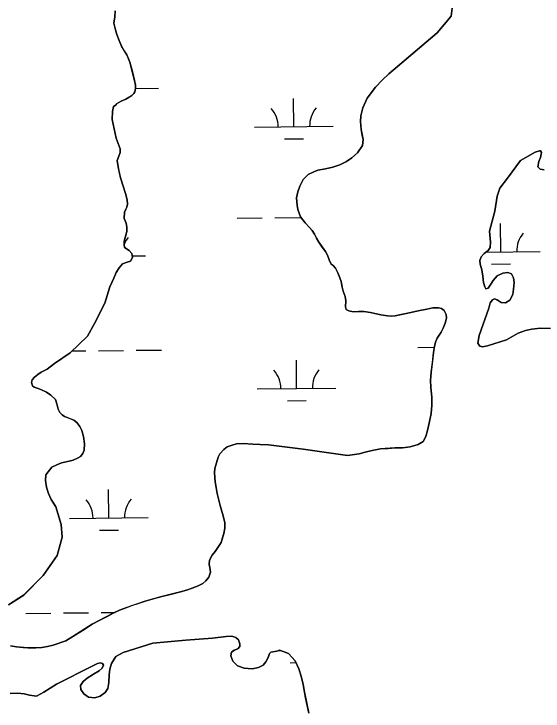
# Model space of a CAD drawing. Extents: x 3734862 to 3772949, y 391520 to 417239.
# Drawn here: x 3753381 to 3754053, y 412566 to 413451 of the extents above; entities that cross this region are included whole.
import ezdxf

# ---------------------------------------------------------------- set-up
doc = ezdxf.new("R2010")
doc.units = 0
doc.layers.add('V-TOPO-SHOR', color=7, linetype='Continuous')
doc.layers.add('V-WETL-SWMP', color=7, linetype='Continuous')

msp = doc.modelspace()

# ---------------------------------------------------------------- linework, layer by layer
at = {"layer": 'V-TOPO-SHOR'}
for points in [[(3753860.69, 413067.13), (3753855.81, 413067.49), (3753847.21, 413069), (3753834.12, 413071.65), (3753825.71, 413072.96), (3753818.88, 413072.92), (3753812.25, 413072.48), (3753806.39, 413073.81), (3753803.06, 413075.74), (3753802.45, 413079.05), (3753802.79, 413086.47), (3753801.78, 413092.13), (3753799.2, 413098.75), (3753798, 413103.81), (3753796.78, 413111.03), (3753795.18, 413116.09), (3753792.8, 413122.13), (3753789.64, 413128.35), (3753786.69, 413131.46), (3753784.14, 413133.2), (3753781.57, 413138.65), (3753779.39, 413144.68), (3753776.82, 413149.15), (3753772.88, 413154.98), (3753768.54, 413161.2), (3753765.58, 413166.26), (3753763.01, 413171.51), (3753760.06, 413176.18), (3753756.52, 413179.86), (3753751.02, 413185.88), (3753745.11, 413193.45), (3753741.73, 413202.8), (3753740.72, 413208.06), (3753739.88, 413217.42), (3753741.98, 413225.05), (3753744.47, 413232.29), (3753748.71, 413240.71), (3753754.91, 413246.99), (3753761.92, 413250.75), (3753767.17, 413252.73), (3753777.12, 413254.55), (3753786.28, 413256.37), (3753795.24, 413259.35), (3753803.6, 413263.7), (3753810.6, 413268.43), (3753817.58, 413274.72), (3753823.77, 413284.13), (3753824.7, 413291.75), (3753823.68, 413297.21), (3753822.27, 413304.23), (3753821.43, 413314.37), (3753821.97, 413321.79), (3753824.44, 413331.96), (3753830.02, 413344.09), (3753840.66, 413358.02), (3753848.81, 413367.05), (3753857.54, 413375.11), (3753865.49, 413381.79), (3753918.88, 413427.03), (3753936.5, 413448.22), (3753938, 413458.58)], [(3753509.79, 413455.24), (3753509.26, 413447.42), (3753508.14, 413439.22), (3753510.15, 413430.84), (3753511.75, 413424.99), (3753514.72, 413417.21), (3753517.69, 413410.2), (3753521.25, 413404.37), (3753524.4, 413399.31), (3753526.77, 413394.25), (3753528.37, 413389.97), (3753531.57, 413377.7), (3753532.97, 413372.24), (3753534.37, 413366.78), (3753535.58, 413360.54), (3753535.61, 413356.45), (3753534.46, 413352.34), (3753533.31, 413349.99), (3753530.79, 413347.43), (3753528.26, 413345.86), (3753523.2, 413342.9), (3753517.17, 413340.13), (3753511.53, 413336.97), (3753510.76, 413335.79)], [(3753510.76, 413335.79), (3753507.65, 413333.62), (3753506.13, 413327.37), (3753505.8, 413317.02), (3753510.84, 413293.24), (3753516, 413279.61), (3753515.83, 413274.93), (3753514.3, 413270.62), (3753512.39, 413264.76), (3753513.41, 413256.96), (3753514.42, 413252.28), (3753516.43, 413243.12), (3753519.62, 413232.4), (3753522.61, 413222.86), (3753524.81, 413214.87), (3753525.43, 413209.6), (3753524.28, 413205.5), (3753523.32, 413202.95), (3753521.4, 413199.23), (3753521.06, 413191.42), (3753523.44, 413185.39), (3753524.45, 413180.32), (3753524.29, 413174.66), (3753522.57, 413168.21), (3753521.05, 413162.34), (3753521.07, 413158.24), (3753521.68, 413154.54), (3753527.57, 413150.48), (3753530.91, 413146.79), (3753531.72, 413141.72), (3753529.21, 413137.02), (3753524.73, 413135.82), (3753519.08, 413133.64), (3753514.82, 413128.54), (3753510.96, 413122.46), (3753508.08, 413115.61), (3753503.07, 413104.45), (3753496.57, 413083.53), (3753483.47, 413057.68), (3753474.4, 413041.62), (3753452.48, 413020.59), (3753432.65, 413007.19), (3753423.33, 412999.71), (3753415.75, 412996.15), (3753411.27, 412993.2), (3753407.2, 412989.85), (3753404.29, 412986.12), (3753403.14, 412982.8), (3753404.73, 412978.71), (3753406.89, 412977.16), (3753410.6, 412975.82), (3753415.3, 412973.9), (3753422.35, 412970.43), (3753428.03, 412966.76), (3753433.73, 412961.13), (3753435.71, 412955.88), (3753437.32, 412949.06), (3753439.5, 412944.78), (3753442.45, 412941.67), (3753445.38, 412939.74), (3753451.06, 412937.43), (3753456.93, 412935.13), (3753461.05, 412932.03), (3753464.79, 412926.98), (3753467.36, 412921.92), (3753469.56, 412914.13), (3753470.59, 412905.16), (3753470.25, 412896.96), (3753468.72, 412892.66), (3753465.43, 412888.73), (3753461.92, 412886.95), (3753456.09, 412884.18), (3753451.02, 412883.17), (3753445.37, 412881.77), (3753441.47, 412880.77), (3753435.63, 412878.39), (3753429.01, 412875.22), (3753421.46, 412865.42), (3753421.12, 412858.58), (3753422.35, 412849.81), (3753424.93, 412841.82), (3753428.1, 412834.43), (3753430.67, 412830.34), (3753434.22, 412824.9), (3753441.19, 412802.69), (3753442.08, 412786.5), (3753435.79, 412763.23), (3753417.99, 412737.55), (3753393.36, 412712.8), (3753373.93, 412700.38)], [(3754054.76, 413253.08), (3754049.88, 413254.02), (3754046.94, 413256.73), (3754047.87, 413263.76), (3754050.18, 413268.65), (3754051.5, 413275.09), (3754050.12, 413277.23), (3754048.75, 413277.41), (3754043.31, 413275.43), (3754024.85, 413264.78), (3754008.42, 413242.64), (3753998.36, 413229.9), (3753994.92, 413219.54), (3753992.12, 413200.42), (3753985.46, 413175.03), (3753986.72, 413160.99), (3753985.98, 413154.36), (3753983.67, 413150.64), (3753978.43, 413146.9), (3753974.94, 413142.59), (3753973.02, 413137.7), (3753973.44, 413133.41), (3753975.44, 413126.21), (3753976.86, 413117.84), (3753977.88, 413109.85), (3753979.28, 413104.4), (3753980.66, 413101.87), (3753983.78, 413102.67), (3753986.87, 413107.76), (3753989.96, 413112.46), (3753995.18, 413118.54), (3754002.18, 413121.71), (3754008.61, 413122.53), (3754013.1, 413120.99), (3754015.87, 413115.94), (3754016.49, 413109.9), (3754015.96, 413101.51), (3754015.03, 413094.88), (3754011.17, 413087.64), (3754005.54, 413084.29), (3754000.27, 413084.64), (3753994.99, 413087.92), (3753991.67, 413089.27), (3753988.94, 413087.89), (3753986.04, 413084.16), (3753984.53, 413077.52), (3753972.08, 413042.73), (3753970.38, 413032.97), (3753972.94, 413029.09), (3753976.65, 413028.14), (3753982.69, 413029.54), (3754007.01, 413037.3), (3754021.78, 413045.39), (3754031.12, 413048.77), (3754039.3, 413050.58), (3754050.01, 413051.82), (3754062.89, 413051.31)], [(3753384.42, 412647.16), (3753392.82, 412646.44), (3753398.48, 412645.89), (3753408.83, 412645.76), (3753416.24, 412646.19), (3753423.45, 412647.41), (3753431.05, 412649.41), (3753446.83, 412654.79), (3753455.77, 412660.11), (3753471.52, 412670.17), (3753480.26, 412675.69), (3753489.41, 412680.63), (3753499.52, 412685.77), (3753507.11, 412689.72), (3753515.28, 412693.48), (3753523.26, 412696.85), (3753530.86, 412699.44), (3753538.84, 412702.22), (3753547.61, 412705.21), (3753558.13, 412708.2), (3753569.04, 412711.2), (3753581.32, 412714.2), (3753592.62, 412717.01), (3753600.41, 412719.21), (3753607.62, 412721.6), (3753615.02, 412724.57), (3753620.85, 412727.54), (3753624.73, 412730.88), (3753628.8, 412735.79), (3753630.71, 412741.85), (3753629.89, 412747.7), (3753629.09, 412751.6), (3753629.44, 412757.26), (3753632.72, 412763.53), (3753636.59, 412768.23), (3753641.04, 412774.51), (3753644.33, 412779.8), (3753646.05, 412785.47), (3753647.77, 412790.95), (3753648.89, 412797.98), (3753648.85, 412804.42), (3753647.04, 412813.58), (3753644.65, 412820.79), (3753643.05, 412826.64), (3753641.44, 412833.65), (3753639.44, 412842.03), (3753637.83, 412849.63), (3753636.61, 412856.85), (3753635.95, 412867.97), (3753636.11, 412873.83), (3753640.51, 412888.1), (3753642.82, 412892.41), (3753647.67, 412897.91), (3753652.13, 412901.25), (3753658.17, 412903.44), (3753664.01, 412905.04), (3753672.4, 412905.48), (3753684.71, 412904.59), (3753694.08, 412904.26), (3753704.43, 412903.54), (3753748.57, 412898.17), (3753804.83, 412890.33), (3753819.85, 412892.38), (3753827.25, 412894.38), (3753836.22, 412896.58), (3753846.94, 412898.6), (3753856.7, 412899.25), (3753865.08, 412899.7), (3753874.84, 412899.76), (3753884.59, 412901.19), (3753894.72, 412904.18), (3753900.95, 412908.12), (3753904.22, 412914.2), (3753906.71, 412922.02), (3753909.17, 412933.55), (3753911.06, 412943.71), (3753912.16, 412954.07), (3753912.1, 412964.02), (3753910.85, 412976.89), (3753910.4, 412985.28), (3753911.31, 412996.02), (3753912.79, 413008.33), (3753914.27, 413020.83), (3753915.39, 413028.84), (3753916.72, 413034.31), (3753919.03, 413039.21), (3753924.06, 413046.85), (3753926.37, 413051.74), (3753928.86, 413058.2), (3753930.78, 413064.46), (3753930.35, 413069.34), (3753927.59, 413074.39), (3753924.45, 413076.91), (3753920.73, 413077.86), (3753913.32, 413077.82), (3753905.91, 413076.01), (3753894.61, 413073.99), (3753881.55, 413070.98), (3753871.02, 413068.76), (3753865.57, 413067.56), (3753860.69, 413067.13)], [(3753746.14, 412609.79), (3753742.96, 412618.96), (3753738.2, 412629.29), (3753729.93, 412638.43), (3753724.44, 412640.93), (3753718.56, 412643.05), (3753715.05, 412641.46), (3753707.62, 412640.43), (3753705.88, 412638.47), (3753703.96, 412633.37), (3753701.25, 412628.08), (3753697.56, 412623.75), (3753691.91, 412620.98), (3753683.71, 412618.97), (3753673.74, 412619.88), (3753665.31, 412623.15), (3753659.21, 412628.78), (3753656.62, 412635.8), (3753657.57, 412640.51), (3753661.08, 412643.07), (3753665.37, 412644.66), (3753668.08, 412647.42), (3753668.06, 412650.93), (3753666.46, 412655.81), (3753663.12, 412658.92), (3753658.03, 412660.45), (3753650.8, 412660.21), (3753633.41, 412658.14), (3753599.41, 412655.58), (3753557.39, 412651.78), (3753519.73, 412640.01), (3753510.38, 412634.67), (3753504.96, 412626.03), (3753503.06, 412618.78), (3753501.93, 412611.35), (3753501.41, 412601.96), (3753500.28, 412594.33), (3753496.99, 412589.03), (3753490.77, 412584.29), (3753483.74, 412582.1), (3753475.72, 412583.22), (3753469.63, 412587.48), (3753465.88, 412592.73), (3753465.65, 412598.02), (3753469.14, 412603.12), (3753474.19, 412607.26), (3753481.98, 412612.2), (3753489.19, 412616.54), (3753493.08, 412619.89), (3753494.81, 412623.62), (3753493.43, 412625.76), (3753491.08, 412626.72), (3753487.17, 412625.92), (3753480.35, 412622.74), (3753435.14, 412599.58), (3753419.17, 412589.7), (3753409.62, 412584.36), (3753400.62, 412585.86), (3753393.96, 412587.58), (3753386.14, 412588.12), (3753376.36, 412587.66)], [(3753376.8, 412648.48), (3753384.42, 412647.16)], [(3753755.63, 412562.73), (3753751.6, 412582.45), (3753750.18, 412589.68), (3753748.56, 412599.44), (3753746.14, 412609.79)]]:
    msp.add_lwpolyline(points, dxfattribs=at)
at = {"layer": 'V-WETL-SWMP'}
for p, q in [((3753535.61, 413356.47), (3753564.91, 413356.78)), ((3753736.75, 413307.85), (3753736.37, 413343.85)), ((3753686.75, 413307.33), (3753786.75, 413308.38)), ((3753724.91, 413292.3), (3753748.91, 413292.55)), ((3753712.56, 413192.16), (3753744.56, 413192.5)), ((3753664.57, 413191.65), (3753696.56, 413191.99)), ((3753999.88, 413148.76), (3753999.5, 413184.76)), ((3753980.75, 413148.56), (3754049.88, 413149.29)), ((3753531.38, 413143.81), (3753548, 413143.99)), ((3753988.04, 413133.21), (3754012.04, 413133.46)), ((3753536.42, 413023.79), (3753568.42, 413024.13)), ((3753894.31, 413027.57), (3753915.24, 413027.79)), ((3753454.91, 413022.93), (3753472.43, 413023.11)), ((3753488.43, 413023.28), (3753520.42, 413023.62)), ((3753740.26, 412975.2), (3753739.88, 413011.2)), ((3753690.27, 412974.67), (3753790.26, 412975.73)), ((3753728.43, 412959.64), (3753752.43, 412959.89)), ((3753501.51, 412810.8), (3753501.13, 412846.8)), ((3753451.52, 412810.28), (3753551.51, 412811.33)), ((3753489.68, 412795.25), (3753513.68, 412795.5)), ((3753395.94, 412689.61), (3753427.94, 412689.95)), ((3753443.94, 412690.12), (3753475.94, 412690.46)), ((3753491.94, 412690.63), (3753509.48, 412690.81)), ((3753557.39, 412651.78), (3753599.41, 412655.57)), ((3753599.41, 412655.57), (3753633.41, 412658.14)), ((3753633.41, 412658.14), (3753650.8, 412660.21)), ((3753650.8, 412660.21), (3753658.03, 412660.45)), ((3753658.03, 412660.45), (3753663.12, 412658.92)), ((3753663.12, 412658.92), (3753666.47, 412655.81)), ((3753666.47, 412655.81), (3753668.06, 412650.93)), ((3753519.73, 412640.01), (3753557.39, 412651.78)), ((3753665.37, 412644.66), (3753661.07, 412643.07)), ((3753668.08, 412647.41), (3753665.37, 412644.66)), ((3753668.06, 412650.93), (3753668.08, 412647.41)), ((3753504.96, 412626.03), (3753510.38, 412634.67)), ((3753510.38, 412634.67), (3753519.73, 412640.01)), ((3753657.57, 412640.5), (3753656.62, 412635.8)), ((3753656.62, 412635.8), (3753659.21, 412628.78)), ((3753661.07, 412643.07), (3753657.57, 412640.5)), ((3753703.95, 412633.37), (3753705.88, 412638.47)), ((3753705.88, 412638.47), (3753707.62, 412640.43)), ((3753707.62, 412640.43), (3753715.05, 412641.46)), ((3753715.05, 412641.46), (3753718.56, 412643.05)), ((3753716.81, 412642.26), (3753720.64, 412642.3)), ((3753718.56, 412643.05), (3753724.43, 412640.93)), ((3753724.43, 412640.93), (3753729.93, 412638.43)), ((3753729.93, 412638.43), (3753738.2, 412629.29)), ((3753480.35, 412622.74), (3753487.17, 412625.92)), ((3753487.17, 412625.92), (3753491.08, 412626.72)), ((3753491.08, 412626.72), (3753493.43, 412625.76)), ((3753493.43, 412625.76), (3753494.81, 412623.62)), ((3753503.06, 412618.78), (3753504.96, 412626.03)), ((3753659.21, 412628.78), (3753665.31, 412623.15)), ((3753697.56, 412623.75), (3753701.25, 412628.08)), ((3753701.25, 412628.08), (3753703.95, 412633.37)), ((3753731.94, 412626.98), (3753739.22, 412627.06)), ((3753738.2, 412629.29), (3753742.95, 412618.96)), ((3753435.14, 412599.58), (3753480.35, 412622.74)), ((3753493.08, 412619.89), (3753489.19, 412616.54)), ((3753494.81, 412623.62), (3753493.08, 412619.89)), ((3753501.93, 412611.35), (3753503.06, 412618.78)), ((3753665.31, 412623.15), (3753673.74, 412619.88)), ((3753673.74, 412619.88), (3753683.71, 412618.97)), ((3753683.71, 412618.97), (3753691.91, 412620.98)), ((3753691.91, 412620.98), (3753697.56, 412623.75)), ((3753742.95, 412618.96), (3753746.14, 412609.79)), ((3753481.98, 412612.2), (3753474.19, 412607.26)), ((3753489.19, 412616.54), (3753481.98, 412612.2)), ((3753501.4, 412601.96), (3753501.93, 412611.35)), ((3753746.14, 412609.79), (3753748.56, 412599.44)), ((3753419.17, 412589.7), (3753435.14, 412599.58)), ((3753469.14, 412603.12), (3753465.65, 412598.01)), ((3753474.19, 412607.26), (3753469.14, 412603.12)), ((3753500.28, 412594.33), (3753501.4, 412601.96)), ((3753748.56, 412599.44), (3753750.18, 412589.68)), ((3753465.65, 412598.01), (3753465.88, 412592.74)), ((3753465.88, 412592.74), (3753469.63, 412587.48)), ((3753496.99, 412589.03), (3753500.28, 412594.33)), ((3753376.37, 412587.66), (3753386.14, 412588.12)), ((3753386.14, 412588.12), (3753393.96, 412587.58)), ((3753393.96, 412587.58), (3753400.62, 412585.86)), ((3753400.62, 412585.86), (3753409.62, 412584.36)), ((3753409.62, 412584.36), (3753419.17, 412589.7)), ((3753469.63, 412587.48), (3753475.72, 412583.22)), ((3753475.72, 412583.22), (3753483.74, 412582.1)), ((3753483.74, 412582.1), (3753490.77, 412584.29)), ((3753490.77, 412584.29), (3753496.99, 412589.03)), ((3753750.18, 412589.68), (3753755.63, 412562.73))]:
    msp.add_line(p, q, dxfattribs=at)
for points in [[(3753938, 413458.58), (3753936.5, 413448.22), (3753918.88, 413427.03), (3753857.54, 413375.11), (3753848.8, 413367.05), (3753840.66, 413358.02), (3753830.02, 413344.09), (3753824.44, 413331.96), (3753821.96, 413321.79), (3753821.43, 413314.37), (3753822.27, 413304.23), (3753824.7, 413291.75), (3753823.77, 413284.13), (3753817.58, 413274.72), (3753810.6, 413268.43), (3753803.6, 413263.7), (3753795.24, 413259.35), (3753786.28, 413256.37), (3753777.12, 413254.55), (3753767.17, 413252.73), (3753761.92, 413250.75), (3753754.91, 413246.99), (3753748.71, 413240.71), (3753744.47, 413232.29), (3753741.98, 413225.05), (3753739.88, 413217.42), (3753740.72, 413208.06), (3753741.73, 413202.8), (3753745.11, 413193.45), (3753751.01, 413185.88), (3753756.52, 413179.86), (3753760.05, 413176.18), (3753763.01, 413171.51), (3753765.58, 413166.26), (3753768.54, 413161.2), (3753776.82, 413149.16), (3753779.39, 413144.68), (3753781.57, 413138.65), (3753784.14, 413133.2), (3753786.69, 413131.46), (3753789.64, 413128.35), (3753792.8, 413122.13), (3753795.18, 413116.09), (3753796.78, 413111.03), (3753798, 413103.81), (3753799.2, 413098.75), (3753801.78, 413092.13), (3753802.79, 413086.47), (3753802.45, 413079.05), (3753803.06, 413075.74), (3753806.39, 413073.81), (3753812.25, 413072.48), (3753818.88, 413072.92), (3753825.71, 413072.96), (3753834.12, 413071.65), (3753847.21, 413069), (3753855.81, 413067.49), (3753860.69, 413067.13), (3753865.57, 413067.55), (3753881.55, 413070.98), (3753894.61, 413073.99), (3753905.91, 413076.01), (3753913.32, 413077.82), (3753920.73, 413077.86), (3753924.45, 413076.91), (3753927.59, 413074.4), (3753930.35, 413069.34), (3753930.78, 413064.46), (3753928.86, 413058.2), (3753926.37, 413051.75), (3753924.06, 413046.85), (3753919.03, 413039.21), (3753916.72, 413034.31), (3753915.39, 413028.84), (3753914.27, 413020.83), (3753911.31, 412996.02), (3753910.4, 412985.28), (3753910.85, 412976.89), (3753912.1, 412964.02), (3753912.16, 412954.07), (3753911.06, 412943.71), (3753909.17, 412933.55), (3753906.71, 412922.02), (3753904.22, 412914.2), (3753900.94, 412908.12), (3753894.72, 412904.18), (3753884.59, 412901.19), (3753874.84, 412899.76), (3753865.08, 412899.7), (3753846.94, 412898.6), (3753836.22, 412896.58)], [(3753422.35, 412970.43), (3753415.3, 412973.9), (3753410.6, 412975.82), (3753406.89, 412977.16), (3753404.73, 412978.71), (3753403.14, 412982.8), (3753404.29, 412986.12), (3753407.2, 412989.85), (3753411.27, 412993.19), (3753415.74, 412996.15), (3753423.33, 412999.71), (3753432.65, 413007.19), (3753452.48, 413020.59), (3753474.4, 413041.61), (3753483.47, 413057.68), (3753496.57, 413083.53), (3753503.07, 413104.45), (3753508.08, 413115.61), (3753510.96, 413122.46), (3753514.82, 413128.54), (3753519.08, 413133.64), (3753524.73, 413135.82), (3753529.21, 413137.02), (3753531.72, 413141.72), (3753530.91, 413146.79), (3753527.56, 413150.48), (3753521.68, 413154.54), (3753521.07, 413158.24), (3753521.05, 413162.34), (3753524.29, 413174.66), (3753524.45, 413180.32), (3753523.44, 413185.39), (3753521.06, 413191.42), (3753521.4, 413199.23), (3753523.32, 413202.95), (3753524.28, 413205.5), (3753525.43, 413209.6), (3753524.81, 413214.87), (3753522.61, 413222.86), (3753519.62, 413232.4), (3753516.43, 413243.12), (3753513.41, 413256.96), (3753512.39, 413264.76), (3753514.3, 413270.62), (3753515.83, 413274.93), (3753516, 413279.61), (3753510.84, 413293.24), (3753505.8, 413317.02), (3753506.13, 413327.37), (3753507.65, 413333.62), (3753510.76, 413335.79), (3753511.53, 413336.97), (3753517.17, 413340.13), (3753523.2, 413342.9), (3753530.79, 413347.44), (3753533.31, 413349.99), (3753534.46, 413352.34), (3753535.61, 413356.45), (3753535.58, 413360.54), (3753534.37, 413366.78), (3753528.37, 413389.97), (3753526.78, 413394.25), (3753524.4, 413399.31), (3753517.7, 413410.2), (3753514.72, 413417.21), (3753511.74, 413424.99), (3753510.15, 413430.84), (3753508.14, 413439.22), (3753509.26, 413447.42), (3753509.79, 413455.23)], [(3754062.89, 413051.31), (3754050.01, 413051.82), (3754039.3, 413050.58), (3754031.12, 413048.77), (3754021.78, 413045.39), (3754007.01, 413037.3), (3753982.69, 413029.54), (3753976.65, 413028.14), (3753972.94, 413029.09), (3753970.38, 413032.97), (3753972.08, 413042.73), (3753984.53, 413077.52), (3753986.04, 413084.16), (3753988.94, 413087.89), (3753991.67, 413089.27), (3753994.99, 413087.92), (3754000.27, 413084.64), (3754005.54, 413084.29), (3754011.17, 413087.64), (3754015.03, 413094.88), (3754015.96, 413101.51), (3754016.49, 413109.9), (3754015.87, 413115.94), (3754013.1, 413120.99), (3754008.61, 413122.53), (3754002.18, 413121.71), (3753995.18, 413118.54), (3753989.96, 413112.46), (3753986.87, 413107.76), (3753983.78, 413102.67), (3753980.66, 413101.87), (3753979.28, 413104.4), (3753977.88, 413109.85), (3753976.86, 413117.84), (3753975.44, 413126.21), (3753973.44, 413133.41), (3753973.02, 413137.7), (3753974.94, 413142.59), (3753978.42, 413146.9), (3753983.67, 413150.64), (3753985.98, 413154.36), (3753986.72, 413160.99), (3753985.46, 413175.03), (3753992.12, 413200.42), (3753994.92, 413219.54), (3753998.36, 413229.9), (3754008.42, 413242.64), (3754024.85, 413264.78), (3754043.31, 413275.43), (3754048.76, 413277.41), (3754050.12, 413277.23), (3754051.5, 413275.09), (3754050.18, 413268.65), (3754047.87, 413263.76), (3754046.94, 413256.73), (3754049.88, 413254.02), (3754054.76, 413253.08)], [(3753373.93, 412700.38), (3753393.37, 412712.8), (3753417.99, 412737.55), (3753435.79, 412763.23), (3753442.08, 412786.5), (3753441.19, 412802.7), (3753434.22, 412824.9), (3753428.1, 412834.43), (3753424.94, 412841.82), (3753422.35, 412849.81), (3753421.12, 412858.58), (3753421.46, 412865.42), (3753429.01, 412875.22), (3753435.63, 412878.39), (3753441.47, 412880.77), (3753451.02, 412883.17), (3753456.09, 412884.18), (3753461.92, 412886.95), (3753465.43, 412888.73), (3753468.72, 412892.66), (3753470.25, 412896.96), (3753470.59, 412905.16), (3753469.56, 412914.13), (3753467.36, 412921.92), (3753464.79, 412926.98), (3753461.05, 412932.03), (3753456.93, 412935.13), (3753445.38, 412939.74), (3753442.44, 412941.67), (3753439.5, 412944.78), (3753437.32, 412949.06), (3753435.72, 412955.88), (3753433.73, 412961.13), (3753428.03, 412966.76), (3753422.35, 412970.43)], [(3753836.22, 412896.58), (3753827.25, 412894.38), (3753819.85, 412892.38), (3753804.83, 412890.33), (3753748.57, 412898.17), (3753704.43, 412903.54), (3753694.08, 412904.26), (3753684.71, 412904.59), (3753672.4, 412905.48), (3753664.01, 412905.04), (3753658.17, 412903.44), (3753652.13, 412901.25), (3753647.67, 412897.91), (3753642.82, 412892.41), (3753640.51, 412888.1), (3753636.11, 412873.83), (3753635.95, 412867.97), (3753636.61, 412856.85), (3753637.83, 412849.63), (3753639.44, 412842.03), (3753643.05, 412826.64), (3753644.65, 412820.79), (3753647.04, 412813.58), (3753648.85, 412804.42), (3753648.89, 412797.98), (3753647.77, 412790.95), (3753644.33, 412779.8), (3753641.04, 412774.51), (3753636.59, 412768.23), (3753632.72, 412763.53), (3753629.44, 412757.26), (3753629.09, 412751.6), (3753629.9, 412747.7), (3753630.71, 412741.85), (3753628.8, 412735.79), (3753624.73, 412730.88), (3753620.85, 412727.54), (3753615.02, 412724.57), (3753607.62, 412721.6), (3753600.41, 412719.21), (3753592.62, 412717.01), (3753569.04, 412711.2), (3753547.61, 412705.21), (3753523.26, 412696.85), (3753515.28, 412693.48), (3753507.11, 412689.72), (3753489.41, 412680.63), (3753480.26, 412675.69), (3753455.77, 412660.11), (3753446.83, 412654.79), (3753431.05, 412649.41), (3753423.45, 412647.41), (3753416.24, 412646.2), (3753408.83, 412645.76), (3753398.48, 412645.89), (3753384.42, 412647.16), (3753376.8, 412648.48)]]:
    msp.add_lwpolyline(points, dxfattribs=at)
for centre, start, end in [((3753681.51, 413307.75), 359.83336, 41.37702), ((3753791.98, 413308.91), 139.83336, 181.37702), ((3753553.24, 413144.52), 139.83336, 155.86944), ((3754055.12, 413149.82), 139.83336, 181.37702), ((3753685.02, 412975.09), 359.83336, 41.37702), ((3753795.5, 412976.26), 139.83336, 181.37702), ((3753446.27, 412810.7), 359.83336, 41.37702), ((3753556.75, 412811.86), 139.83336, 181.37702)]:
    msp.add_arc(centre, 35.25, start, end, dxfattribs=at)

doc.saveas('drawing.dxf')
